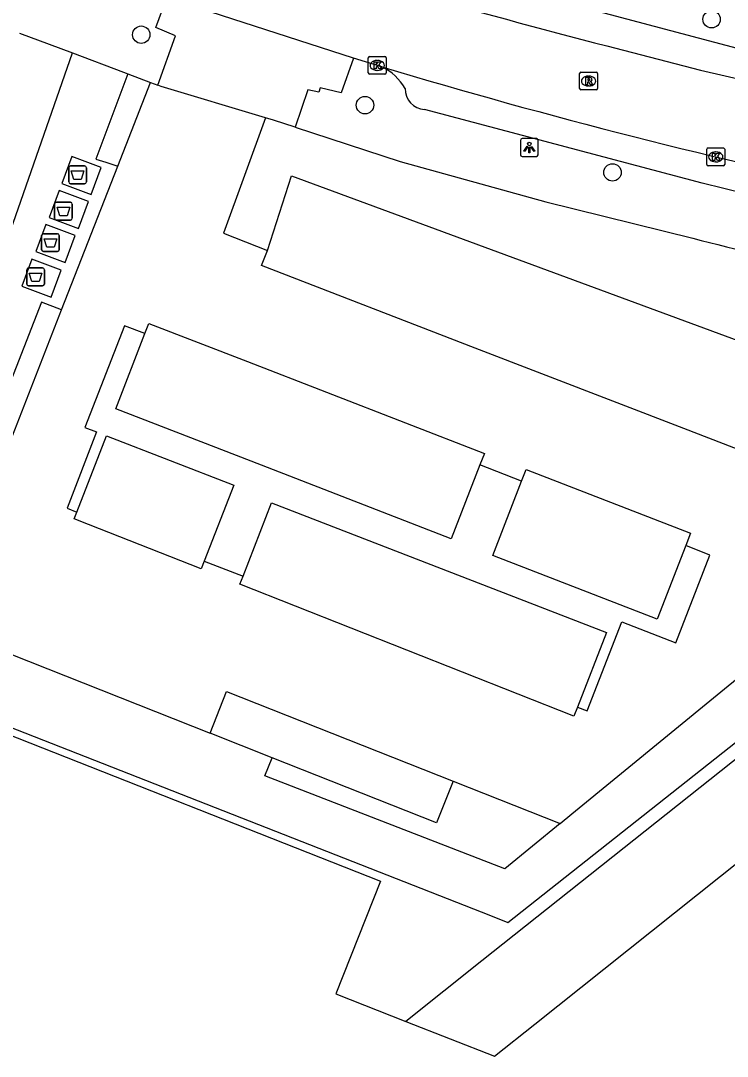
# Model space of a CAD drawing. Extents: x 160026 to 161302, y 384757 to 385701.
# Drawn here: x 160994.2 to 161033.9, y 385023.6 to 385081.8 of the extents above; entities that cross this region are included whole.
import ezdxf

# ---------------------------------------------------------------- set-up
doc = ezdxf.new("R2010")
doc.units = 0
for name, color, linetype in [('IMGEO_Afval_apart_plaats', 7, 'Continuous'), ('IMGEO_Boom', 7, 'Continuous'), ('IMGEO_Kolk', 7, 'Continuous'), ('IMGEO_Lichtpunt', 7, 'Continuous'), ('IMGEO_Pand', 7, 'Continuous'), ('IMGEO_Parkeervlak_open', 7, 'Continuous'), ('IMGEO_Rijbaan_lokaal_open', 7, 'Continuous'), ('IMGEO_Rioolput', 7, 'Continuous'), ('IMGEO_Voetpad_gesloten', 7, 'Continuous'), ('IMGEO_Voetpad_open', 7, 'Continuous')]:
    doc.layers.add(name, color=color, linetype=linetype)

msp = doc.modelspace()

# ---------------------------------------------------------------- linework, layer by layer
at = {"layer": 'IMGEO_Afval_apart_plaats'}
for p, q in [((160996.924, 385072.725), (160996.924, 385073.525)), ((160996.924, 385073.525), (160996.924, 385072.725)), ((160997.024, 385073.625), (160997.814, 385073.625)), ((160997.814, 385073.625), (160997.024, 385073.625)), ((160997.914, 385073.525), (160997.914, 385072.725)), ((160997.914, 385072.725), (160997.914, 385073.525)), ((160997.814, 385072.625), (160997.024, 385072.625)), ((160997.024, 385072.625), (160997.814, 385072.625)), ((160996.133, 385070.684), (160996.133, 385071.484)), ((160996.133, 385071.484), (160996.133, 385070.684)), ((160996.233, 385071.584), (160997.023, 385071.584)), ((160997.023, 385071.584), (160996.233, 385071.584)), ((160997.123, 385071.484), (160997.123, 385070.684)), ((160997.123, 385070.684), (160997.123, 385071.484)), ((160997.023, 385070.584), (160996.233, 385070.584)), ((160996.233, 385070.584), (160997.023, 385070.584)), ((160995.401, 385068.917), (160995.401, 385069.717)), ((160995.401, 385069.717), (160995.401, 385068.917)), ((160995.501, 385069.817), (160996.291, 385069.817)), ((160996.291, 385069.817), (160995.501, 385069.817)), ((160996.391, 385069.717), (160996.391, 385068.917)), ((160996.391, 385068.917), (160996.391, 385069.717)), ((160996.291, 385068.817), (160995.501, 385068.817)), ((160995.501, 385068.817), (160996.291, 385068.817)), ((160994.567, 385066.992), (160994.567, 385067.792)), ((160994.567, 385067.792), (160994.567, 385066.992)), ((160994.667, 385067.892), (160995.457, 385067.892)), ((160995.457, 385067.892), (160994.667, 385067.892)), ((160995.557, 385067.792), (160995.557, 385066.992)), ((160995.557, 385066.992), (160995.557, 385067.792)), ((160995.457, 385066.892), (160994.667, 385066.892)), ((160994.667, 385066.892), (160995.457, 385066.892))]:
    msp.add_line(p, q, dxfattribs=at)
for points in [[(160997.067, 385073.339), (160997.771, 385073.339), (160997.622, 385072.869), (160997.216, 385072.869), (160997.067, 385073.339)], [(160996.276, 385071.298), (160996.98, 385071.298), (160996.831, 385070.828), (160996.425, 385070.828), (160996.276, 385071.298)], [(160995.544, 385069.531), (160996.248, 385069.531), (160996.099, 385069.061), (160995.693, 385069.061), (160995.544, 385069.531)], [(160994.71, 385067.606), (160995.414, 385067.606), (160995.265, 385067.136), (160994.859, 385067.136), (160994.71, 385067.606)]]:
    msp.add_lwpolyline(points, dxfattribs=at)
for centre, start, end in [((160997.024, 385073.525), 90, 180), ((160997.024, 385073.525), 90, 180), ((160997.814, 385073.525), 0, 90), ((160997.814, 385073.525), 360, 90), ((160997.024, 385072.725), 180, 270), ((160997.024, 385072.725), 180, 270), ((160997.814, 385072.725), 270, 0), ((160997.814, 385072.725), 270, 0), ((160996.233, 385071.484), 90, 180), ((160996.233, 385071.484), 90, 180), ((160997.023, 385071.484), 0, 90), ((160997.023, 385071.484), 360, 90), ((160996.233, 385070.684), 180, 270), ((160996.233, 385070.684), 180, 270), ((160997.023, 385070.684), 270, 0), ((160997.023, 385070.684), 270, 0), ((160995.501, 385069.717), 90, 180), ((160995.501, 385069.717), 90, 180), ((160996.291, 385069.717), 0, 90), ((160996.291, 385069.717), 360, 90), ((160995.501, 385068.917), 180, 270), ((160995.501, 385068.917), 180, 270), ((160996.291, 385068.917), 270, 0), ((160996.291, 385068.917), 270, 0), ((160994.667, 385067.792), 90, 180), ((160994.667, 385067.792), 90, 180), ((160995.457, 385067.792), 0, 90), ((160995.457, 385067.792), 360, 90), ((160994.667, 385066.992), 180, 270), ((160994.667, 385066.992), 180, 270), ((160995.457, 385066.992), 270, 0), ((160995.457, 385066.992), 270, 0)]:
    msp.add_arc(centre, 0.1, start, end, dxfattribs=at)
at = {"layer": 'IMGEO_Boom'}
for centre in [(161033.036, 385081.858), (161000.997, 385080.993), (161013.567, 385077.035), (161027.47, 385073.258)]:
    msp.add_circle(centre, 0.489, dxfattribs=at)
at = {"layer": 'IMGEO_Kolk'}
for p, q in [((161013.752, 385078.845), (161013.752, 385079.697)), ((161013.827, 385079.771), (161014.679, 385079.771)), ((161014.24, 385079.551), (161014.265, 385079.551)), ((161014.753, 385079.697), (161014.753, 385078.845)), ((161014.679, 385078.771), (161013.827, 385078.771)), ((161014.263, 385078.991), (161014.238, 385078.991)), ((161032.845, 385074.632), (161033.697, 385074.632)), ((161032.77, 385073.706), (161032.77, 385074.558)), ((161033.258, 385074.412), (161033.283, 385074.412)), ((161033.771, 385074.558), (161033.771, 385073.706)), ((161033.697, 385073.632), (161032.845, 385073.632)), ((161033.281, 385073.852), (161033.256, 385073.852))]:
    msp.add_line(p, q, dxfattribs=at)
for points in [[(161013.752, 385078.845), (161013.752, 385079.697)], [(161013.827, 385079.771), (161014.679, 385079.771)], [(161014.073, 385079.471), (161014.196, 385079.471), (161014.196, 385079.32), (161014.326, 385079.471), (161014.49, 385079.471), (161014.344, 385079.32), (161014.497, 385079.071), (161014.345, 385079.071), (161014.26, 385079.235), (161014.196, 385079.168), (161014.196, 385079.071), (161014.073, 385079.071), (161014.073, 385079.471)], [(161014.753, 385079.697), (161014.753, 385078.845)], [(161014.679, 385078.771), (161013.827, 385078.771)], [(161032.845, 385074.632), (161033.697, 385074.632)], [(161032.77, 385073.706), (161032.77, 385074.558)], [(161033.091, 385074.332), (161033.214, 385074.332), (161033.214, 385074.181), (161033.344, 385074.332), (161033.508, 385074.332), (161033.362, 385074.181), (161033.515, 385073.932), (161033.363, 385073.932), (161033.278, 385074.096), (161033.214, 385074.029), (161033.214, 385073.932), (161033.091, 385073.932), (161033.091, 385074.332)], [(161033.771, 385074.558), (161033.771, 385073.706)], [(161033.697, 385073.632), (161032.845, 385073.632)]]:
    msp.add_lwpolyline(points, dxfattribs=at)
for centre, start, end in [((161013.829, 385079.695), 91.55205, 178.44795), ((161013.829, 385079.695), 91.55205, 178.44795), ((161014.677, 385079.695), 1.55205, 88.44795), ((161014.677, 385079.695), 1.55205, 88.44795), ((161013.829, 385078.847), 181.55205, 268.44795), ((161013.829, 385078.847), 181.55205, 268.44795), ((161014.677, 385078.847), 271.55205, 358.44795), ((161014.677, 385078.847), 271.55205, 358.44795), ((161032.847, 385074.556), 91.55205, 178.44795), ((161032.847, 385074.556), 91.55205, 178.44795), ((161033.695, 385074.556), 1.55205, 88.44795), ((161033.695, 385074.556), 1.55205, 88.44795), ((161032.847, 385073.708), 181.55205, 268.44795), ((161032.847, 385073.708), 181.55205, 268.44795), ((161033.695, 385073.708), 271.55205, 358.44795), ((161033.695, 385073.708), 271.55205, 358.44795)]:
    msp.add_arc(centre, 0.0765, start, end, dxfattribs=at)
for centre, major_axis, ratio, start_param, end_param in [((161014.239, 385079.271), (-0.387, 0.002), 0.722429, 4.712389, 7.853982), ((161014.264, 385079.271), (-0.39, 0.002), 0.717154, 1.570796, 4.712389), ((161033.257, 385074.132), (-0.387, 0.002), 0.722429, 4.712389, 7.853982), ((161033.282, 385074.132), (-0.39, 0.002), 0.717154, 1.570796, 4.712389)]:
    msp.add_ellipse(centre, major_axis=major_axis, ratio=ratio, start_param=start_param, end_param=end_param, dxfattribs=at)
at = {"layer": 'IMGEO_Lichtpunt'}
for p, q in [((161022.296, 385075.06), (161022.296, 385074.253)), ((161022.296, 385075.06), (161022.296, 385074.253)), ((161023.198, 385075.155), (161022.39, 385075.155)), ((161023.198, 385075.155), (161022.39, 385075.155)), ((161023.292, 385074.253), (161023.292, 385075.06)), ((161023.292, 385074.253), (161023.292, 385075.06)), ((161022.39, 385074.159), (161023.198, 385074.159)), ((161022.39, 385074.159), (161023.198, 385074.159))]:
    msp.add_line(p, q, dxfattribs=at)
for points in [[(161022.67, 385074.724), (161022.709, 385074.696), (161022.521, 385074.434), (161022.483, 385074.461), (161022.67, 385074.724)], [(161022.772, 385074.676), (161022.819, 385074.676), (161022.819, 385074.354), (161022.772, 385074.354), (161022.772, 385074.676)], [(161022.882, 385074.696), (161022.92, 385074.723), (161023.107, 385074.461), (161023.068, 385074.433), (161022.882, 385074.696)]]:
    msp.add_lwpolyline(points, dxfattribs=at)
msp.add_circle((161022.795, 385074.858), 0.0994, dxfattribs=at)
for centre, start, end in [((161022.39, 385075.06), 90, 180), ((161022.39, 385075.06), 90, 180), ((161023.198, 385075.06), 0, 90), ((161023.198, 385075.06), 0, 90), ((161022.39, 385074.253), 180, 270), ((161022.39, 385074.253), 180, 270), ((161023.198, 385074.253), 270, 0), ((161023.198, 385074.253), 270, 360)]:
    msp.add_arc(centre, 0.0946, start, end, dxfattribs=at)
at = {"layer": 'IMGEO_Pand'}
for points in [[(161015.856, 385025.583), (161020.834, 385023.622), (161023.109, 385025.435), (161059.652, 385054.559)], [(160985.56, 385037.536), (160985.928, 385037.392), (160988.435, 385043.614), (160989.065, 385043.496), (160992.674, 385042.037), (161014.432, 385033.452), (161011.932, 385027.129), (161015.856, 385025.583)]]:
    msp.add_lwpolyline(points, dxfattribs=at)
at = {"layer": 'IMGEO_Parkeervlak_open'}
for points in [[(161008.085, 385068.878), (161009.442, 385073.065), (161045.011, 385059.952), (161042.959, 385054.45)], [(161020.02, 385056.829), (161018.415, 385052.686), (161007.756, 385056.817), (160999.566, 385059.99), (161001.201, 385064.208)], [(160997.38, 385054.187), (160999.04, 385058.471), (161006.191, 385055.7), (161004.537, 385051.433)], [(161031.58, 385052.298), (161029.978, 385048.163), (161020.745, 385051.741), (161022.364, 385055.921)], [(161006.725, 385050.585), (161008.324, 385054.711), (161027.124, 385047.425), (161025.497, 385043.228)], [(161018.515, 385039.072), (161017.59, 385036.732), (161008.343, 385040.388)]]:
    msp.add_lwpolyline(points, dxfattribs=at)
at = {"layer": 'IMGEO_Rijbaan_lokaal_open'}
for points in [[(161012.915, 385079.677), (161002.427, 385083.077)], [(161027.159, 385080.364), (161032.412, 385079), (161041.707, 385076.862)], [(161014.517, 385079.191), (161012.915, 385079.677)], [(160999.682, 385073.61), (161001.523, 385078.317)], [(161001.523, 385078.317), (161001.936, 385078.162)], [(161007.975, 385076.322), (161002.126, 385078.091), (161001.936, 385078.162)], [(161007.975, 385076.322), (161005.614, 385069.847), (161008.085, 385068.878)], [(160996.525, 385065.535), (160999.682, 385073.61)], [(161042.959, 385054.45), (161031.468, 385058.879), (161019.749, 385063.397), (161007.749, 385068.022), (161008.085, 385068.878)], [(160991.783, 385053.409), (160996.525, 385065.535)], [(161001.201, 385064.208), (161001.423, 385064.781), (161006.97, 385062.631), (161020.271, 385057.477), (161020.02, 385056.829)], [(161001.201, 385064.208), (161000.053, 385064.652), (160997.838, 385058.937), (160998.493, 385058.683), (160996.833, 385054.399), (160997.38, 385054.187)], [(161022.364, 385055.921), (161020.02, 385056.829)], [(161022.364, 385055.921), (161022.615, 385056.569), (161031.848, 385052.991), (161031.58, 385052.298)], [(161004.537, 385051.433), (161004.362, 385050.988), (160998.029, 385053.488), (160997.231, 385053.802), (160997.38, 385054.187)], [(161025.497, 385043.228), (161026.047, 385043.015), (161027.986, 385048.02), (161031.031, 385046.839), (161032.942, 385051.771), (161031.58, 385052.298)], [(161004.537, 385051.433), (161006.725, 385050.585)], [(161025.497, 385043.228), (161025.303, 385042.726), (161006.544, 385050.127), (161006.725, 385050.585)], [(161024.526, 385036.695), (161025.182, 385037.232), (161033.352, 385043.914), (161041.523, 385050.598)], [(160989.586, 385047.805), (161004.869, 385041.762)], [(161004.869, 385041.762), (161005.795, 385044.102), (161018.515, 385039.072)], [(161018.515, 385039.072), (161024.526, 385036.695)]]:
    msp.add_lwpolyline(points, dxfattribs=at)
for centre, radius, start, end in [((161102.524, 385377.068), 306.126, 251.37152, 255.74788), ((161111.85, 385402.817), 337.946, 253.26095, 258.23129)]:
    msp.add_arc(centre, radius, start, end, dxfattribs=at)
at = {"layer": 'IMGEO_Rioolput'}
for p, q in [((161025.623, 385077.966), (161025.623, 385078.818)), ((161025.698, 385078.892), (161026.55, 385078.892)), ((161026.111, 385078.672), (161026.136, 385078.672)), ((161026.624, 385078.818), (161026.624, 385077.966)), ((161026.134, 385078.112), (161026.109, 385078.112)), ((161026.55, 385077.892), (161025.698, 385077.892))]:
    msp.add_line(p, q, dxfattribs=at)
for points in [[(161025.623, 385077.966), (161025.623, 385078.818)], [(161025.698, 385078.892), (161026.55, 385078.892)], [(161026.624, 385078.818), (161026.624, 385077.966)], [(161026.212, 385078.59), (161025.96, 385078.592), (161025.96, 385078.192)], [(161025.96, 385078.192), (161026.084, 385078.192), (161026.084, 385078.354), (161026.095, 385078.354)], [(161026.138, 385078.511), (161026.084, 385078.511), (161026.084, 385078.43)], [(161026.084, 385078.43), (161026.136, 385078.43)], [(161026.142, 385078.325), (161026.213, 385078.192), (161026.353, 385078.192), (161026.288, 385078.318)], [(161026.55, 385077.892), (161025.698, 385077.892)]]:
    msp.add_lwpolyline(points, dxfattribs=at)
for centre, radius, start, end in [((161025.7, 385078.816), 0.0765, 91.55205, 178.44795), ((161025.7, 385078.816), 0.0765, 91.55205, 178.44795), ((161026.548, 385078.816), 0.0765, 1.55205, 88.44795), ((161026.548, 385078.816), 0.0765, 1.55205, 88.44795), ((161026.094, 385078.301), 0.0533, 26.02933, 88.69889), ((161026.12, 385078.619), 0.19, 274.7715, 282.96867), ((161026.144, 385078.415), 0.0964, 77.00612, 93.18647), ((161026.158, 385078.472), 0.0378, 276.66336, 79.67722), ((161026.211, 385078.48), 0.109, 350.36119, 89.41601), ((161026.209, 385078.48), 0.112, 277.58423, 350.98172), ((161026.193, 385078.265), 0.108, 29.51342, 73.79051), ((161025.7, 385077.968), 0.0765, 181.55205, 268.44795), ((161025.7, 385077.968), 0.0765, 181.55205, 268.44795), ((161026.548, 385077.968), 0.0765, 271.55205, 358.44795), ((161026.548, 385077.968), 0.0765, 271.55205, 358.44795)]:
    msp.add_arc(centre, radius, start, end, dxfattribs=at)
for centre, major_axis, ratio, start_param, end_param in [((161026.11, 385078.392), (-0.387, 0.002), 0.722429, 4.712389, 7.853982), ((161026.135, 385078.392), (-0.39, 0.002), 0.717154, 1.570796, 4.712389)]:
    msp.add_ellipse(centre, major_axis=major_axis, ratio=ratio, start_param=start_param, end_param=end_param, dxfattribs=at)
at = {"layer": 'IMGEO_Voetpad_gesloten'}
for points in [[(160998.756, 385073.537), (160997.103, 385074.151), (160996.539, 385072.633), (160998.192, 385072.019), (160998.756, 385073.537)], [(160998.037, 385071.634), (160996.384, 385072.248), (160995.82, 385070.729), (160997.473, 385070.115), (160998.037, 385071.634)], [(160997.289, 385069.718), (160995.636, 385070.332), (160995.072, 385068.814), (160996.725, 385068.2), (160997.289, 385069.718)], [(160996.504, 385067.773), (160994.851, 385068.387), (160994.286, 385066.868), (160995.939, 385066.254), (160996.504, 385067.773)]]:
    msp.add_lwpolyline(points, dxfattribs=at)
at = {"layer": 'IMGEO_Voetpad_open'}
for points in [[(160998.737, 385091.001), (161000, 385090.558), (161005.365, 385088.676), (161014.821, 385085.638), (161024.873, 385082.779), (161034.747, 385080.16), (161044.696, 385078.038), (161048.521, 385077.31), (161053.971, 385076.396)], [(161001.936, 385078.162), (161002.92, 385080.934), (161001.814, 385081.402), (161002.427, 385083.077)], [(160994.168, 385081.079), (160995.817, 385080.46), (160997.135, 385079.965)], [(160980.598, 385039.482), (160990.274, 385064.16), (160991.046, 385063.924), (160991.7, 385066.064), (160992.244, 385067.056), (160992.776, 385067.503), (160997.135, 385079.965)], [(160997.135, 385079.965), (161000, 385078.889), (161000.248, 385078.796)], [(161012.915, 385079.677), (161012.237, 385077.73), (161011.055, 385078.007), (161010.979, 385077.766), (161010.357, 385077.891), (161009.636, 385075.793)], [(161000.248, 385078.796), (160998.447, 385073.999), (160999, 385073.825), (160999.682, 385073.61)], [(161000.248, 385078.796), (161001.523, 385078.317)], [(161009.636, 385075.793), (161008.426, 385076.185), (161007.975, 385076.322)], [(161094.623, 385071.16), (161084.923, 385070.145), (161071.884, 385068.717), (161067.009, 385068.22), (161057.319, 385068.084), (161049.087, 385069.144), (161044.869, 385069.832), (161037.372, 385071.453), (161032.499, 385072.66), (161016.913, 385076.789)], [(161009.636, 385075.793), (161015.536, 385073.88), (161023.728, 385071.614), (161031.976, 385069.56)], [(160996.525, 385065.535), (160995.389, 385065.966), (160990.677, 385053.917), (160991.783, 385053.409)], [(161059.652, 385054.559), (161058.732, 385055.715), (161056.82, 385058.117), (161020.129, 385028.976), (161015.856, 385025.583)], [(160988.188, 385044.24), (161020.614, 385031.526), (161021.598, 385031.14), (161042.884, 385047.965), (161042.398, 385048.907)], [(161008.343, 385040.388), (161004.869, 385041.762)], [(161024.526, 385036.695), (161021.413, 385034.149), (161007.938, 385039.363), (161008.343, 385040.388)]]:
    msp.add_lwpolyline(points, dxfattribs=at)
for centre, radius, start, end in [((161013.105, 385076.372), 3.153, 30.6672, 63.39268), ((161016.996, 385077.965), 1.179, 179.26704, 265.97566), ((161089.544, 385294.662), 232.347, 255.65464, 259.49603)]:
    msp.add_arc(centre, radius, start, end, dxfattribs=at)

doc.saveas('drawing.dxf')
